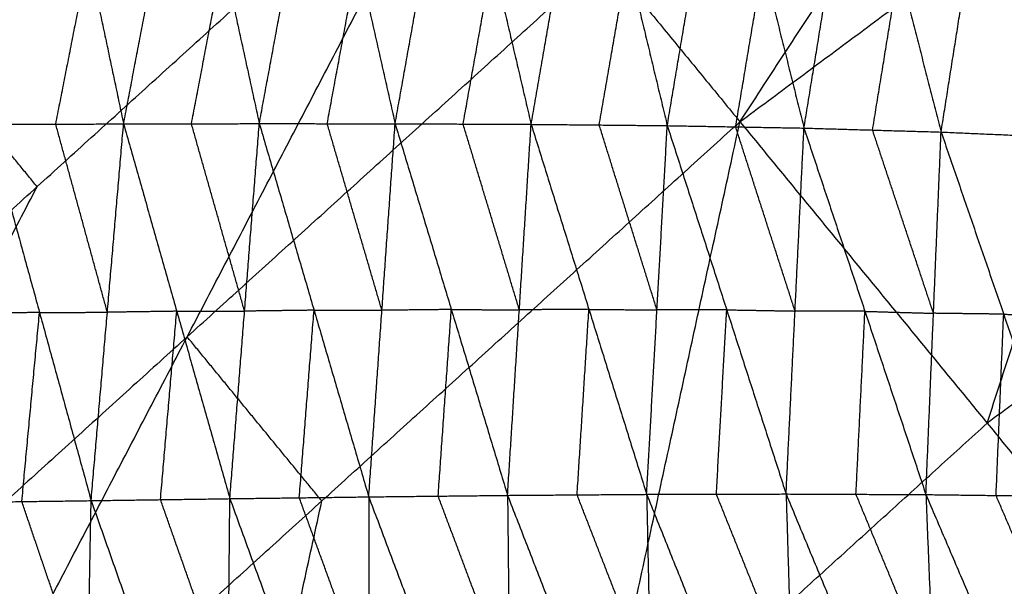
# Model space of a CAD drawing. Header units: millimetres. Extents: x -106 to 110, y -96 to 120.
# Tile 373 of 656: x -58.72 to -51.29, y 75.59 to 79.87. Entities that reach past the tile are written whole.
import ezdxf

# ---------------------------------------------------------------- set-up
doc = ezdxf.new("R2010")
doc.units = ezdxf.units.MM
doc.header["$MEASUREMENT"] = 0
doc.layers.add('Default', color=7, linetype='Continuous', true_color=0x000000)

msp = doc.modelspace()

# ---------------------------------------------------------------- linework, layer by layer
at = {"layer": 'Default'}
for points in [[(-53.2832, 79.0977, 6.9532), (-50.7503, 82.9691, 7.4488), (-48.2174, 86.8404, 7.9444)], [(-53.2832, 79.0977, 6.9532), (-49.8599, 81.6366, 6.9532), (-46.4367, 84.1754, 6.9532)], [(-64.1707, 77.9452, 9.1165), (-60.7777, 81.0204, 9.1165), (-57.3848, 84.0956, 9.1165)], [(-61.8654, 75.6399, 7.9444), (-59.6251, 79.8677, 8.5305), (-57.3848, 84.0956, 9.1165)], [(-59.6251, 79.8677, 8.5305), (-57.9879, 81.3516, 8.5305), (-56.3506, 82.8355, 8.5305)], [(-61.8654, 75.6399, 7.9444), (-58.5909, 78.6076, 7.9444), (-55.3165, 81.5754, 7.9444)], [(-59.5989, 73.3734, 6.9532), (-57.4577, 77.4744, 7.4488), (-55.3165, 81.5754, 7.9444)], [(-58.9626, 79.0779, 2.2147), (-58.7154, 80.3329, 3.0254), (-58.4682, 81.5879, 3.8362)], [(-58.4682, 81.5879, 3.8362), (-58.2031, 80.3346, 2.9089), (-57.9379, 79.0813, 1.9816)], [(-57.9379, 79.0813, 1.9816), (-57.6986, 80.3326, 2.7883), (-57.4592, 81.5839, 3.595)], [(-57.4592, 81.5839, 3.595), (-57.1861, 80.3336, 2.675), (-56.913, 79.0834, 1.755)], [(-56.913, 79.0834, 1.755), (-56.6819, 80.3302, 2.5581), (-56.4509, 81.577, 3.3613)], [(-56.4509, 81.577, 3.3613), (-56.1692, 80.3298, 2.4488), (-55.8874, 79.0827, 1.5363)], [(-55.3165, 81.5754, 7.9444), (-54.2998, 80.3366, 7.4488), (-53.2832, 79.0977, 6.9532)], [(-51.4159, 76.8225, 6.2709), (-50.6379, 79.2295, 6.612), (-49.8599, 81.6366, 6.9532)], [(-55.8874, 79.0827, 1.5363), (-55.665, 80.3244, 2.3359), (-55.4425, 81.566, 3.1356)], [(-55.4425, 81.566, 3.1356), (-55.1514, 80.3221, 2.2312), (-54.8602, 79.0782, 1.3267)], [(-54.8602, 79.0782, 1.3267), (-54.6452, 80.3142, 2.1223), (-54.4302, 81.5503, 2.9179)], [(-54.4302, 81.5503, 2.9179), (-54.1311, 80.3092, 2.023), (-53.832, 79.0682, 1.128)], [(-53.832, 79.0682, 1.128), (-53.6252, 80.2982, 1.9189), (-53.4185, 81.5282, 2.7097)], [(-53.4185, 81.5282, 2.7097), (-53.1091, 80.2891, 1.8254), (-52.7996, 79.0499, 0.9411)], [(-52.7996, 79.0499, 0.9411), (-52.6003, 80.2729, 1.7255), (-52.4009, 81.4958, 2.5099)], [(-52.4009, 81.4958, 2.5099), (-52.0825, 80.2579, 1.6389), (-51.7641, 79.0199, 0.7678)], [(-51.7641, 79.0199, 0.7678), (-51.572, 80.2342, 1.5437), (-51.3798, 81.4484, 2.3195)], [(-51.3798, 81.4484, 2.3195), (-51.0507, 80.2116, 1.4647), (-50.7215, 78.9748, 0.6098)], [(-58.4503, 79.0796, 2.0981), (-58.3267, 79.7071, 2.5035), (-58.2031, 80.3346, 2.9089)], [(-57.4577, 77.4744, 7.4488), (-55.8788, 78.9055, 7.4488), (-54.2998, 80.3366, 7.4488)], [(-57.4255, 79.0823, 1.8683), (-57.3058, 79.708, 2.2716), (-57.1861, 80.3336, 2.675)], [(-56.4002, 79.083, 1.6456), (-56.2847, 79.7064, 2.0472), (-56.1692, 80.3298, 2.4488)], [(-55.3738, 79.0804, 1.4315), (-55.2626, 79.7013, 1.8313), (-55.1514, 80.3221, 2.2312)], [(-54.3461, 79.0732, 1.2274), (-54.2386, 79.6912, 1.6252), (-54.1311, 80.3092, 2.023)], [(-53.3158, 79.0591, 1.0346), (-53.2124, 79.6741, 1.43), (-53.1091, 80.2891, 1.8254)], [(-52.2819, 79.0349, 0.8544), (-52.1822, 79.6464, 1.2466), (-52.0825, 80.2579, 1.6389)], [(-58.5909, 78.6076, 7.9444), (-59.108, 79.2377, 8.2375), (-59.6251, 79.8677, 8.5305)], [(-47.9927, 79.3613, 6.2709), (-49.7043, 78.0919, 6.2709), (-51.4159, 76.8225, 6.2709)], [(-59.5989, 73.3734, 6.9532), (-56.441, 76.2356, 6.9532), (-53.2832, 79.0977, 6.9532)], [(-58.9626, 79.0779, 2.2147), (-58.4503, 79.0796, 2.0981), (-57.9379, 79.0813, 1.9816)], [(-58.9626, 79.0779, 2.2147), (-58.5728, 77.658, 1.6671), (-58.1831, 76.2381, 1.1196)], [(-58.0605, 77.6597, 1.5506), (-58.2554, 78.3697, 1.8244), (-58.4503, 79.0796, 2.0981)], [(-58.1831, 76.2381, 1.1196), (-58.0605, 77.6597, 1.5506), (-57.9379, 79.0813, 1.9816)], [(-57.9379, 79.0813, 1.9816), (-57.4255, 79.0823, 1.8683), (-56.913, 79.0834, 1.755)], [(-57.9379, 79.0813, 1.9816), (-57.5367, 77.6671, 1.4413), (-57.1355, 76.2529, 0.901)], [(-57.0242, 77.6681, 1.328), (-57.2249, 78.3752, 1.5981), (-57.4255, 79.0823, 1.8683)], [(-57.1355, 76.2529, 0.901), (-57.0242, 77.6681, 1.328), (-56.913, 79.0834, 1.755)], [(-56.913, 79.0834, 1.755), (-56.4997, 77.675, 1.2226), (-56.0865, 76.2666, 0.6902)], [(-56.913, 79.0834, 1.755), (-56.4002, 79.083, 1.6456), (-55.8874, 79.0827, 1.5363)], [(-55.987, 77.6746, 1.1132), (-56.1936, 78.3788, 1.3794), (-56.4002, 79.083, 1.6456)], [(-56.0865, 76.2666, 0.6902), (-55.987, 77.6746, 1.1132), (-55.8874, 79.0827, 1.5363)], [(-55.8874, 79.0827, 1.5363), (-55.4629, 77.6803, 1.0129), (-55.0383, 76.278, 0.4895)], [(-55.8874, 79.0827, 1.5363), (-55.3738, 79.0804, 1.4315), (-54.8602, 79.0782, 1.3267)], [(-55.4365, 69.211, 5.5886), (-54.3598, 74.1544, 6.2709), (-53.2832, 79.0977, 6.9532)], [(-54.9492, 77.6781, 0.9081), (-55.1615, 78.3793, 1.1698), (-55.3738, 79.0804, 1.4315)], [(-55.0383, 76.278, 0.4895), (-54.9492, 77.6781, 0.9081), (-54.8602, 79.0782, 1.3267)], [(-54.8602, 79.0782, 1.3267), (-54.4239, 77.6819, 0.8134), (-53.9877, 76.2857, 0.3002)], [(-54.8602, 79.0782, 1.3267), (-54.3461, 79.0732, 1.2274), (-53.832, 79.0682, 1.128)], [(-53.9098, 77.6769, 0.7141), (-54.128, 78.3751, 0.9707), (-54.3461, 79.0732, 1.2274)], [(-53.9877, 76.2857, 0.3002), (-53.9098, 77.6769, 0.7141), (-53.832, 79.0682, 1.128)], [(-53.832, 79.0682, 1.128), (-53.3833, 77.6782, 0.6262), (-52.9347, 76.2882, 0.1244)], [(-53.832, 79.0682, 1.128), (-53.3158, 79.0591, 1.0346), (-52.7996, 79.0499, 0.9411)], [(-52.8672, 77.669, 0.5327), (-53.0915, 78.364, 0.7836), (-53.3158, 79.0591, 1.0346)], [(-53.2832, 79.0977, 6.9532), (-51.4159, 76.8225, 6.2709), (-49.5487, 74.5473, 5.5886)], [(-52.9347, 76.2882, 0.1244), (-52.8672, 77.669, 0.5327), (-52.7996, 79.0499, 0.9411)], [(-52.7996, 79.0499, 0.9411), (-52.3393, 77.6668, 0.4528), (-51.879, 76.2838, -0.0354)], [(-52.7996, 79.0499, 0.9411), (-52.2819, 79.0349, 0.8544), (-51.7641, 79.0199, 0.7678)], [(-51.8216, 77.6519, 0.3662), (-52.0517, 78.3434, 0.6103), (-52.2819, 79.0349, 0.8544)], [(-51.879, 76.2838, -0.0354), (-51.8216, 77.6519, 0.3662), (-51.7641, 79.0199, 0.7678)], [(-51.7641, 79.0199, 0.7678), (-51.2915, 77.6452, 0.2956), (-50.8189, 76.2705, -0.1766)], [(-51.7641, 79.0199, 0.7678), (-51.2428, 78.9973, 0.6888), (-50.7215, 78.9748, 0.6098)], [(-60.7321, 74.5067, 7.4488), (-59.6615, 76.5571, 7.6966), (-58.5909, 78.6076, 7.9444)], [(-58.5728, 77.658, 1.6671), (-58.8345, 77.6544, 1.7233), (-59.0961, 77.6509, 1.7795)], [(-58.7063, 76.231, 1.232), (-58.6396, 76.9445, 1.4496), (-58.5728, 77.658, 1.6671)], [(-58.5728, 77.658, 1.6671), (-58.3167, 77.6589, 1.6089), (-58.0605, 77.6597, 1.5506)], [(-57.5367, 77.6671, 1.4413), (-57.7986, 77.6634, 1.496), (-58.0605, 77.6597, 1.5506)], [(-57.6593, 76.2455, 1.0103), (-57.598, 76.9563, 1.2258), (-57.5367, 77.6671, 1.4413)], [(-57.5367, 77.6671, 1.4413), (-57.2805, 77.6676, 1.3846), (-57.0242, 77.6681, 1.328)], [(-56.4997, 77.675, 1.2226), (-56.762, 77.6715, 1.2753), (-57.0242, 77.6681, 1.328)], [(-56.611, 76.2597, 0.7956), (-56.5553, 76.9674, 1.0091), (-56.4997, 77.675, 1.2226)], [(-56.4997, 77.675, 1.2226), (-56.2433, 77.6748, 1.1679), (-55.987, 77.6746, 1.1132)], [(-55.4629, 77.6803, 1.0129), (-55.7249, 77.6775, 1.063), (-55.987, 77.6746, 1.1132)], [(-55.5624, 76.2723, 0.5898), (-55.5126, 76.9763, 0.8014), (-55.4629, 77.6803, 1.0129)], [(-55.4629, 77.6803, 1.0129), (-55.206, 77.6792, 0.9605), (-54.9492, 77.6781, 0.9081)], [(-54.4239, 77.6819, 0.8134), (-54.6866, 77.68, 0.8608), (-54.9492, 77.6781, 0.9081)], [(-54.513, 76.2818, 0.3948), (-54.4685, 76.9819, 0.6041), (-54.4239, 77.6819, 0.8134)], [(-54.4239, 77.6819, 0.8134), (-54.1669, 77.6794, 0.7638), (-53.9098, 77.6769, 0.7141)], [(-53.3833, 77.6782, 0.6262), (-53.6466, 77.6776, 0.6702), (-53.9098, 77.6769, 0.7141)], [(-53.4612, 76.2869, 0.2123), (-53.4223, 76.9826, 0.4192), (-53.3833, 77.6782, 0.6262)], [(-53.3833, 77.6782, 0.6262), (-53.1253, 77.6736, 0.5795), (-52.8672, 77.669, 0.5327)], [(-52.3393, 77.6668, 0.4528), (-52.6033, 77.6679, 0.4928), (-52.8672, 77.669, 0.5327)], [(-52.4069, 76.286, 0.0445), (-52.3731, 76.9764, 0.2486), (-52.3393, 77.6668, 0.4528)], [(-52.3393, 77.6668, 0.4528), (-52.0804, 77.6593, 0.4095), (-51.8216, 77.6519, 0.3662)], [(-51.2915, 77.6452, 0.2956), (-51.5565, 77.6485, 0.3309), (-51.8216, 77.6519, 0.3662)], [(-51.349, 76.2772, -0.106), (-51.3202, 76.9612, 0.0948), (-51.2915, 77.6452, 0.2956)], [(-51.2915, 77.6452, 0.2956), (-51.0309, 77.6339, 0.2561), (-50.7702, 77.6227, 0.2166)], [(-57.4577, 77.4744, 7.4488), (-59.0949, 75.9905, 7.4488), (-60.7321, 74.5067, 7.4488)], [(-56.441, 76.2356, 6.9532), (-56.9494, 76.855, 7.201), (-57.4577, 77.4744, 7.4488)], [(-54.3598, 74.1544, 6.2709), (-52.8879, 75.4884, 6.2709), (-51.4159, 76.8225, 6.2709)], [(-59.2296, 76.2239, 1.3443), (-58.7063, 76.231, 1.232), (-58.1831, 76.2381, 1.1196)], [(-59.2296, 76.2239, 1.3443), (-58.7342, 74.7684, 1.0832), (-58.2387, 73.3128, 0.8222)], [(-58.2109, 74.7755, 0.9709), (-58.4586, 75.5032, 1.1014), (-58.7063, 76.231, 1.232)], [(-58.2387, 73.3128, 0.8222), (-58.2109, 74.7755, 0.9709), (-58.1831, 76.2381, 1.1196)], [(-58.1831, 76.2381, 1.1196), (-57.6593, 76.2455, 1.0103), (-57.1355, 76.2529, 0.901)], [(-58.1831, 76.2381, 1.1196), (-57.6724, 74.7892, 0.8671), (-57.1618, 73.3403, 0.6145)], [(-57.1486, 74.7966, 0.7577), (-57.404, 75.521, 0.884), (-57.6593, 76.2455, 1.0103)], [(-57.5177, 71.2922, 6.2709), (-56.9794, 73.7639, 6.612), (-56.441, 76.2356, 6.9532)], [(-57.1618, 73.3403, 0.6145), (-57.1486, 74.7966, 0.7577), (-57.1355, 76.2529, 0.901)], [(-57.1355, 76.2529, 0.901), (-56.611, 76.2597, 0.7956), (-56.0865, 76.2666, 0.6902)], [(-57.1355, 76.2529, 0.901), (-56.609, 74.8107, 0.6584), (-56.0825, 73.3685, 0.4158)], [(-56.0845, 74.8175, 0.553), (-56.3477, 75.5386, 0.6743), (-56.611, 76.2597, 0.7956)], [(-56.0865, 76.2666, 0.6902), (-55.5624, 76.2723, 0.5898), (-55.0383, 76.278, 0.4895)], [(-56.0865, 76.2666, 0.6902), (-56.0845, 74.8175, 0.553), (-56.0825, 73.3685, 0.4158)], [(-56.0865, 76.2666, 0.6902), (-55.5466, 74.8311, 0.4594), (-55.0067, 73.3956, 0.2286)], [(-55.0225, 74.8368, 0.359), (-55.2924, 75.5546, 0.4744), (-55.5624, 76.2723, 0.5898)], [(-55.0383, 76.278, 0.4895), (-54.513, 76.2818, 0.3948), (-53.9877, 76.2857, 0.3002)], [(-55.0383, 76.278, 0.4895), (-55.0225, 74.8368, 0.359), (-55.0067, 73.3956, 0.2286)], [(-55.0383, 76.278, 0.4895), (-54.4828, 74.8496, 0.2715), (-53.9274, 73.4212, 0.0535)], [(-53.9575, 74.8535, 0.1768), (-54.2353, 75.5676, 0.2858), (-54.513, 76.2818, 0.3948)], [(-53.9877, 76.2857, 0.3002), (-53.4612, 76.2869, 0.2123), (-52.9347, 76.2882, 0.1244)], [(-53.9877, 76.2857, 0.3002), (-53.9575, 74.8535, 0.1768), (-53.9274, 73.4212, 0.0535)], [(-53.9877, 76.2857, 0.3002), (-53.4174, 74.8655, 0.0966), (-52.8472, 73.4453, -0.107)], [(-52.891, 74.8668, 0.0087), (-53.1761, 75.5768, 0.1105), (-53.4612, 76.2869, 0.2123)], [(-52.9347, 76.2882, 0.1244), (-52.891, 74.8668, 0.0087), (-52.8472, 73.4453, -0.107)], [(-52.9347, 76.2882, 0.1244), (-52.4069, 76.286, 0.0445), (-51.879, 76.2838, -0.0354)], [(-52.9347, 76.2882, 0.1244), (-52.3497, 74.8781, -0.0632), (-51.7647, 73.4679, -0.2507)], [(-51.8219, 74.8759, -0.1431), (-52.1144, 75.5809, -0.0493), (-52.4069, 76.286, 0.0445)], [(-51.879, 76.2838, -0.0354), (-51.8219, 74.8759, -0.1431), (-51.7647, 73.4679, -0.2507)], [(-51.879, 76.2838, -0.0354), (-51.349, 76.2772, -0.106), (-50.8189, 76.2705, -0.1766)], [(-51.879, 76.2838, -0.0354), (-51.2808, 74.8863, -0.205), (-50.6826, 73.4887, -0.3747)], [(-50.7508, 74.8796, -0.2756), (-51.0499, 75.5784, -0.1908), (-51.349, 76.2772, -0.106)]]:
    msp.add_open_spline(points, degree=2, dxfattribs=at)

doc.saveas('drawing.dxf')
